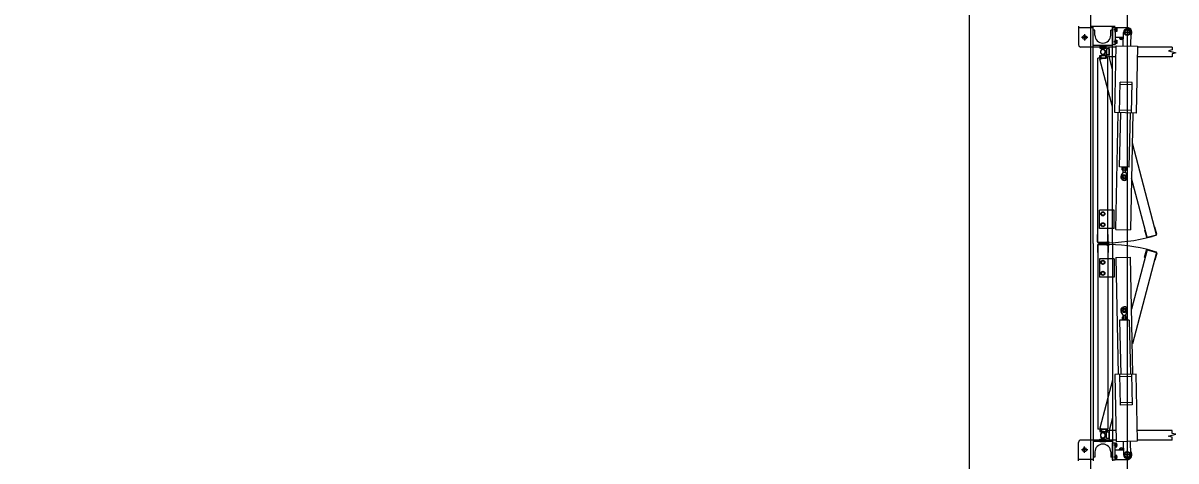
# Model space of a CAD drawing. Extents: x -264205 to -263659, y -1242401 to -1241986.
# Drawn here: x -263799.434 to -263794.692, y -1242204.997 to -1242203.195 of the extents above; entities that cross this region are included whole.
import ezdxf

# ---------------------------------------------------------------- set-up
doc = ezdxf.new("R2010")
doc.units = 0
for name, color, linetype in [('HESCON_OSI_STAVBY_KFA', 7, 'Continuous'), ('PROJEKT_OBRUBNIKY_KOMUNIKACIE', 7, 'Continuous'), ('SITUACIA_DSP_2D', 7, 'Continuous')]:
    doc.layers.add(name, color=color, linetype=linetype)

msp = doc.modelspace()

# ---------------------------------------------------------------- linework, layer by layer
at = {"layer": 'HESCON_OSI_STAVBY_KFA'}
msp.add_line((-263795.5428, -1242083.2372), (-263795.5428, -1242246.7072), dxfattribs=at)
at = {"layer": 'PROJEKT_OBRUBNIKY_KOMUNIKACIE'}
msp.add_lwpolyline([(-263794.8928, -1242227.3822), (-263808.9678, -1242241.4572), (-263894.9678, -1242241.4572), (-263909.0427, -1242227.3822), (-263909.0427, -1242196.3327), (-263914.1428, -1242196.3327), (-263914.1428, -1242132.4327), (-263909.0427, -1242132.4327), (-263909.0427, -1242101.3822), (-263894.9678, -1242087.3072), (-263808.9678, -1242087.3072), (-263794.8928, -1242101.3822), (-263794.8928, -1242227.3822)], dxfattribs=at)
at = {"layer": 'SITUACIA_DSP_2D'}
for p, q in [((-263794.8928, -1242101.3822), (-263794.8928, -1242227.3822)), ((-263795.0428, -1242101.7691), (-263795.0428, -1242226.9954)), ((-263795.0927, -1242203.2084), (-263795.0927, -1242203.2844)), ((-263795.0327, -1242203.2144), (-263795.0927, -1242203.2144)), ((-263795.0677, -1242203.2414), (-263795.0677, -1242203.2674)), ((-263795.0427, -1242203.2084), (-263794.9427, -1242203.2084)), ((-263795.0327, -1242204.1029), (-263795.0327, -1242203.2084)), ((-263795.0252, -1242203.2244), (-263795.0327, -1242203.2244)), ((-263795.0252, -1242203.2454), (-263795.0252, -1242203.2244)), ((-263794.9602, -1242203.2454), (-263794.9602, -1242203.2244)), ((-263794.9527, -1242203.2244), (-263794.9602, -1242203.2244)), ((-263794.9527, -1242204.1029), (-263794.9527, -1242203.2084)), ((-263794.9527, -1242203.2134), (-263794.9427, -1242203.2134)), ((-263794.9527, -1242203.2134), (-263794.9527, -1242203.2834)), ((-263794.9329, -1242203.2239), (-263794.9472, -1242203.2239)), ((-263794.9427, -1242203.2134), (-263794.9427, -1242203.2834)), ((-263794.9427, -1242203.2139), (-263794.8927, -1242203.2139)), ((-263794.9427, -1242203.2323), (-263794.9427, -1242203.2155)), ((-263794.941, -1242203.2155), (-263794.9427, -1242203.2155)), ((-263794.941, -1242203.2323), (-263794.9427, -1242203.2323)), ((-263794.941, -1242203.2323), (-263794.941, -1242203.2155)), ((-263794.941, -1242203.2307), (-263794.941, -1242203.2171)), ((-263794.941, -1242203.2171), (-263794.9355, -1242203.2171)), ((-263794.941, -1242203.2239), (-263794.9364, -1242203.2239)), ((-263794.9355, -1242203.2307), (-263794.941, -1242203.2307)), ((-263794.9355, -1242203.2171), (-263794.9355, -1242203.2307)), ((-263794.9089, -1242203.2896), (-263794.9077, -1242203.2336)), ((-263794.8771, -1242203.2339), (-263794.9083, -1242203.2339)), ((-263794.8986, -1242203.2237), (-263794.9045, -1242203.2339)), ((-263794.9045, -1242203.2339), (-263794.8986, -1242203.2441)), ((-263794.8869, -1242203.2237), (-263794.8986, -1242203.2237)), ((-263794.8986, -1242203.2441), (-263794.8869, -1242203.2441)), ((-263794.8927, -1242203.2183), (-263794.8927, -1242203.2495)), ((-263794.881, -1242203.2339), (-263794.8869, -1242203.2237)), ((-263794.8869, -1242203.2441), (-263794.881, -1242203.2339)), ((-263794.8777, -1242203.2342), (-263794.8789, -1242203.2901)), ((-263795.0327, -1242203.2944), (-263795.0827, -1242203.2944)), ((-263795.0547, -1242203.2544), (-263795.0807, -1242203.2544)), ((-263794.9527, -1242203.2884), (-263795.0327, -1242203.2884)), ((-263794.9527, -1242203.2944), (-263795.0327, -1242203.2944)), ((-263795.0052, -1242203.2884), (-263794.9802, -1242203.2884)), ((-263795.0052, -1242203.2884), (-263795.0052, -1242203.2984)), ((-263795.0052, -1242203.2984), (-263794.9802, -1242203.2984)), ((-263794.9937, -1242203.2984), (-263795.0008, -1242203.3079)), ((-263794.9917, -1242203.2984), (-263794.9937, -1242203.2984)), ((-263794.9847, -1242203.3079), (-263794.9917, -1242203.2984)), ((-263794.9802, -1242203.2884), (-263794.9802, -1242203.2984)), ((-263794.9672, -1242203.3339), (-263794.9672, -1242203.2939)), ((-263794.9374, -1242203.2939), (-263794.9672, -1242203.2939)), ((-263794.9527, -1242203.2834), (-263794.9427, -1242203.2834)), ((-263794.9375, -1242203.2944), (-263794.9527, -1242203.2944)), ((-263794.9329, -1242203.2729), (-263794.9472, -1242203.2729)), ((-263794.9428, -1242203.5639), (-263794.9373, -1242203.289)), ((-263794.9427, -1242203.2539), (-263794.9081, -1242203.2539)), ((-263794.9427, -1242203.2813), (-263794.9427, -1242203.2645)), ((-263794.941, -1242203.2645), (-263794.9427, -1242203.2645)), ((-263794.941, -1242203.2813), (-263794.9427, -1242203.2813)), ((-263794.941, -1242203.2813), (-263794.941, -1242203.2645)), ((-263794.941, -1242203.2797), (-263794.941, -1242203.2661)), ((-263794.941, -1242203.2661), (-263794.9355, -1242203.2661)), ((-263794.941, -1242203.2729), (-263794.9364, -1242203.2729)), ((-263794.9355, -1242203.2797), (-263794.941, -1242203.2797)), ((-263794.9373, -1242203.289), (-263794.8504, -1242203.2907)), ((-263794.9355, -1242203.2661), (-263794.9355, -1242203.2797)), ((-263794.9082, -1242203.2544), (-263794.9273, -1242203.2544)), ((-263794.9177, -1242203.2539), (-263794.9177, -1242203.264)), ((-263794.8504, -1242203.2907), (-263794.8558, -1242203.5657)), ((-263794.7071, -1242203.2939), (-263794.8504, -1242203.2939)), ((-263794.7071, -1242203.2939), (-263794.7071, -1242203.3058)), ((-263795.0127, -1242204.0979), (-263795.0127, -1242203.3394)), ((-263794.9727, -1242203.3394), (-263795.0127, -1242203.3394)), ((-263795.0055, -1242203.3437), (-263794.9668, -1242203.3333)), ((-263794.9527, -1242203.5404), (-263795.0055, -1242203.3437)), ((-263795.0052, -1242203.3394), (-263795.0052, -1242203.3294)), ((-263795.0052, -1242203.3294), (-263794.9802, -1242203.3294)), ((-263795.0052, -1242203.3394), (-263794.9802, -1242203.3394)), ((-263795.0008, -1242203.3198), (-263794.9937, -1242203.3294)), ((-263794.9767, -1242203.3256), (-263795.0008, -1242203.3321)), ((-263794.9982, -1242203.3417), (-263795.0008, -1242203.3321)), ((-263794.9897, -1242203.3291), (-263794.999, -1242203.3217)), ((-263794.9937, -1242203.3294), (-263794.9917, -1242203.3294)), ((-263794.9917, -1242203.3294), (-263794.9847, -1242203.3198)), ((-263794.9878, -1242203.3286), (-263794.9897, -1242203.3291)), ((-263794.9834, -1242203.3175), (-263794.9878, -1242203.3286)), ((-263794.9868, -1242203.3058), (-263794.9772, -1242203.3129)), ((-263794.9772, -1242203.3149), (-263794.9868, -1242203.3219)), ((-263794.9802, -1242203.3394), (-263794.9802, -1242203.3294)), ((-263794.9772, -1242203.3014), (-263794.9772, -1242203.3264)), ((-263794.9672, -1242203.3014), (-263794.9772, -1242203.3014)), ((-263794.9772, -1242203.3129), (-263794.9772, -1242203.3149)), ((-263794.9672, -1242203.3264), (-263794.9772, -1242203.3264)), ((-263794.9741, -1242203.3353), (-263794.9767, -1242203.3256)), ((-263794.9727, -1242204.0979), (-263794.9727, -1242203.3394)), ((-263794.9672, -1242203.3014), (-263794.9672, -1242203.3264)), ((-263794.9382, -1242203.3339), (-263794.9672, -1242203.3339)), ((-263794.9527, -1242203.3859), (-263794.9668, -1242203.3333)), ((-263794.7071, -1242203.3339), (-263794.8512, -1242203.3339)), ((-263794.7071, -1242203.3058), (-263794.7221, -1242203.3098)), ((-263794.7221, -1242203.3098), (-263794.6921, -1242203.3179)), ((-263794.6921, -1242203.3179), (-263794.7071, -1242203.3219)), ((-263794.7071, -1242203.3219), (-263794.7071, -1242203.3339)), ((-263794.9243, -1242203.5643), (-263794.9218, -1242203.4383)), ((-263794.8718, -1242203.4393), (-263794.9218, -1242203.4383)), ((-263794.8743, -1242203.5653), (-263794.8718, -1242203.4393)), ((-263794.872, -1242203.4493), (-263794.922, -1242203.4483)), ((-263794.8558, -1242203.5657), (-263794.9428, -1242203.5639)), ((-263794.9394, -1242204.0451), (-263794.9298, -1242203.5642)), ((-263794.8741, -1242203.5553), (-263794.9241, -1242203.5543)), ((-263794.9238, -1242203.7872), (-263794.9193, -1242203.5644)), ((-263794.8838, -1242203.788), (-263794.8793, -1242203.5652)), ((-263794.8688, -1242203.5654), (-263794.8784, -1242204.0463)), ((-263794.7725, -1242204.0664), (-263794.8713, -1242203.6898)), ((-263794.8838, -1242203.788), (-263794.9238, -1242203.7872)), ((-263794.9092, -1242203.8086), (-263794.9167, -1242203.8218)), ((-263794.9139, -1242203.7924), (-263794.9138, -1242203.7874)), ((-263794.8939, -1242203.7928), (-263794.9139, -1242203.7924)), ((-263794.9138, -1242203.7996), (-263794.9137, -1242203.7932)), ((-263794.9125, -1242203.8004), (-263794.9138, -1242203.7996)), ((-263794.9124, -1242203.7924), (-263794.9137, -1242203.7932)), ((-263794.8955, -1242203.8008), (-263794.9125, -1242203.8004)), ((-263794.8954, -1242203.7928), (-263794.9124, -1242203.7924)), ((-263794.9092, -1242203.8086), (-263794.909, -1242203.8005)), ((-263794.9092, -1242203.8086), (-263794.8992, -1242203.8088)), ((-263794.9089, -1242203.7997), (-263794.9088, -1242203.7933)), ((-263794.8992, -1242203.8088), (-263794.899, -1242203.8007)), ((-263794.8992, -1242203.8088), (-263794.8922, -1242203.8223)), ((-263794.8991, -1242203.7999), (-263794.899, -1242203.7935)), ((-263794.8955, -1242203.8008), (-263794.8942, -1242203.8)), ((-263794.8954, -1242203.7928), (-263794.8941, -1242203.7935)), ((-263794.8942, -1242203.8), (-263794.8941, -1242203.7935)), ((-263794.8939, -1242203.7928), (-263794.8938, -1242203.7878)), ((-263794.8111, -1242204.0768), (-263794.8742, -1242203.8336)), ((-263795.0067, -1242204.0404), (-263795.0067, -1242203.9654)), ((-263794.9527, -1242203.9654), (-263795.0067, -1242203.9654)), ((-263794.9995, -1242203.9764), (-263794.9927, -1242203.9725)), ((-263794.9995, -1242203.9843), (-263794.9995, -1242203.9764)), ((-263794.9927, -1242203.9882), (-263794.9995, -1242203.9843)), ((-263794.9927, -1242203.9725), (-263794.9859, -1242203.9764)), ((-263794.9859, -1242203.9843), (-263794.9927, -1242203.9882)), ((-263794.9859, -1242203.9764), (-263794.9859, -1242203.9843)), ((-263794.9467, -1242203.9654), (-263794.9527, -1242203.9654)), ((-263794.9467, -1242204.0404), (-263794.9467, -1242203.9654)), ((-263794.9527, -1242204.0404), (-263795.0067, -1242204.0404)), ((-263794.9995, -1242204.0214), (-263794.9927, -1242204.0175)), ((-263794.9995, -1242204.0293), (-263794.9995, -1242204.0214)), ((-263794.9927, -1242204.0332), (-263794.9995, -1242204.0293)), ((-263794.9927, -1242204.0175), (-263794.9859, -1242204.0214)), ((-263794.9859, -1242204.0293), (-263794.9927, -1242204.0332)), ((-263794.9859, -1242204.0214), (-263794.9859, -1242204.0293)), ((-263794.9467, -1242204.0404), (-263794.9527, -1242204.0404)), ((-263794.9394, -1242204.0451), (-263794.8784, -1242204.0463)), ((-263794.8194, -1242204.0458), (-263794.8213, -1242204.0464)), ((-263794.8213, -1242204.0464), (-263794.8136, -1242204.0753)), ((-263794.7788, -1242204.035), (-263794.7807, -1242204.0355)), ((-263794.771, -1242204.064), (-263794.7788, -1242204.035)), ((-263795.0327, -1242204.1029), (-263795.0327, -1242204.9974)), ((-263795.0147, -1242204.0959), (-263795.0147, -1242204.0659)), ((-263795.0127, -1242204.0659), (-263795.0147, -1242204.0659)), ((-263794.9727, -1242204.0979), (-263795.0127, -1242204.0979)), ((-263794.9747, -1242204.0999), (-263795.0107, -1242204.0999)), ((-263794.9757, -1242204.096), (-263794.9667, -1242204.096)), ((-263794.9707, -1242204.0659), (-263794.9727, -1242204.0659)), ((-263794.9698, -1242204.0808), (-263794.9727, -1242204.0808)), ((-263794.9707, -1242204.0959), (-263794.9707, -1242204.0659)), ((-263794.9527, -1242204.1029), (-263794.9527, -1242204.9974)), ((-263794.8111, -1242204.0768), (-263794.7725, -1242204.0664)), ((-263794.8087, -1242204.0782), (-263794.7739, -1242204.0689)), ((-263795.0147, -1242204.1099), (-263795.0147, -1242204.1399)), ((-263795.0127, -1242204.1399), (-263795.0147, -1242204.1399)), ((-263795.0127, -1242204.1079), (-263795.0127, -1242204.8664)), ((-263794.9727, -1242204.1079), (-263795.0127, -1242204.1079)), ((-263794.9747, -1242204.1059), (-263795.0107, -1242204.1059)), ((-263794.9757, -1242204.1097), (-263794.9667, -1242204.1097)), ((-263794.9727, -1242204.1079), (-263794.9727, -1242204.8664)), ((-263794.9698, -1242204.1249), (-263794.9727, -1242204.1249)), ((-263794.9707, -1242204.1399), (-263794.9727, -1242204.1399)), ((-263794.9707, -1242204.1099), (-263794.9707, -1242204.1399)), ((-263794.8111, -1242204.129), (-263794.8742, -1242204.3721)), ((-263794.7725, -1242204.1393), (-263794.8713, -1242204.5159)), ((-263794.8213, -1242204.1594), (-263794.8136, -1242204.1304)), ((-263794.8111, -1242204.129), (-263794.7725, -1242204.1393)), ((-263794.8087, -1242204.1276), (-263794.7739, -1242204.1369)), ((-263794.771, -1242204.1418), (-263794.7788, -1242204.1707)), ((-263795.0067, -1242204.1654), (-263795.0067, -1242204.2404)), ((-263794.9527, -1242204.1654), (-263795.0067, -1242204.1654)), ((-263794.9927, -1242204.1725), (-263794.9995, -1242204.1764)), ((-263794.9995, -1242204.1764), (-263794.9995, -1242204.1843)), ((-263794.9995, -1242204.1843), (-263794.9927, -1242204.1882)), ((-263794.9859, -1242204.1764), (-263794.9927, -1242204.1725)), ((-263794.9927, -1242204.1882), (-263794.9859, -1242204.1843)), ((-263794.9859, -1242204.1843), (-263794.9859, -1242204.1764)), ((-263794.9467, -1242204.1654), (-263794.9527, -1242204.1654)), ((-263794.9467, -1242204.1654), (-263794.9467, -1242204.2404)), ((-263794.9394, -1242204.1606), (-263794.8784, -1242204.1594)), ((-263794.9394, -1242204.1606), (-263794.9298, -1242204.6415)), ((-263794.8688, -1242204.6403), (-263794.8784, -1242204.1594)), ((-263794.8194, -1242204.1599), (-263794.8213, -1242204.1594)), ((-263794.7788, -1242204.1707), (-263794.7807, -1242204.1702)), ((-263794.9527, -1242204.2404), (-263795.0067, -1242204.2404)), ((-263794.9927, -1242204.2175), (-263794.9995, -1242204.2214)), ((-263794.9995, -1242204.2214), (-263794.9995, -1242204.2293)), ((-263794.9995, -1242204.2293), (-263794.9927, -1242204.2332)), ((-263794.9859, -1242204.2214), (-263794.9927, -1242204.2175)), ((-263794.9927, -1242204.2332), (-263794.9859, -1242204.2293)), ((-263794.9859, -1242204.2293), (-263794.9859, -1242204.2214)), ((-263794.9467, -1242204.2404), (-263794.9527, -1242204.2404)), ((-263794.9092, -1242204.3971), (-263794.9167, -1242204.384)), ((-263794.8992, -1242204.3969), (-263794.8922, -1242204.3835)), ((-263794.8838, -1242204.4177), (-263794.9238, -1242204.4185)), ((-263794.9238, -1242204.4185), (-263794.9193, -1242204.6413)), ((-263794.8939, -1242204.4129), (-263794.9139, -1242204.4133)), ((-263794.9139, -1242204.4133), (-263794.9138, -1242204.4183)), ((-263794.9125, -1242204.4053), (-263794.9138, -1242204.4061)), ((-263794.9138, -1242204.4061), (-263794.9137, -1242204.4126)), ((-263794.9124, -1242204.4133), (-263794.9137, -1242204.4126)), ((-263794.8955, -1242204.405), (-263794.9125, -1242204.4053)), ((-263794.8954, -1242204.413), (-263794.9124, -1242204.4133)), ((-263794.9092, -1242204.3971), (-263794.8992, -1242204.3969)), ((-263794.9092, -1242204.3971), (-263794.909, -1242204.4052)), ((-263794.9089, -1242204.406), (-263794.9088, -1242204.4125)), ((-263794.8992, -1242204.3969), (-263794.899, -1242204.405)), ((-263794.8991, -1242204.4058), (-263794.899, -1242204.4123)), ((-263794.8955, -1242204.405), (-263794.8942, -1242204.4057)), ((-263794.8954, -1242204.413), (-263794.8941, -1242204.4122)), ((-263794.8942, -1242204.4057), (-263794.8941, -1242204.4122)), ((-263794.8939, -1242204.4129), (-263794.8938, -1242204.4179)), ((-263794.8838, -1242204.4177), (-263794.8793, -1242204.6405)), ((-263794.9527, -1242204.6653), (-263795.0055, -1242204.8621)), ((-263794.8558, -1242204.6401), (-263794.9428, -1242204.6418)), ((-263794.9428, -1242204.6418), (-263794.9373, -1242204.9167)), ((-263794.9243, -1242204.6414), (-263794.9218, -1242204.7674)), ((-263794.8741, -1242204.6504), (-263794.9241, -1242204.6514)), ((-263794.8743, -1242204.6404), (-263794.8718, -1242204.7665)), ((-263794.8504, -1242204.915), (-263794.8558, -1242204.6401)), ((-263794.872, -1242204.7565), (-263794.922, -1242204.7575)), ((-263794.8718, -1242204.7665), (-263794.9218, -1242204.7674)), ((-263795.0055, -1242204.8621), (-263794.9668, -1242204.8724)), ((-263794.9527, -1242204.8199), (-263794.9668, -1242204.8724)), ((-263794.9727, -1242204.8664), (-263795.0127, -1242204.8664)), ((-263795.0052, -1242204.8664), (-263795.0052, -1242204.8764)), ((-263795.0052, -1242204.8664), (-263794.9802, -1242204.8664)), ((-263795.0052, -1242204.8764), (-263794.9802, -1242204.8764)), ((-263795.0052, -1242204.9074), (-263794.9802, -1242204.9074)), ((-263795.0052, -1242204.9174), (-263795.0052, -1242204.9074)), ((-263794.9982, -1242204.864), (-263795.0008, -1242204.8737)), ((-263794.9767, -1242204.8801), (-263795.0008, -1242204.8737)), ((-263795.0008, -1242204.8859), (-263794.9937, -1242204.8764)), ((-263794.9937, -1242204.9074), (-263795.0008, -1242204.8978)), ((-263794.9897, -1242204.8766), (-263794.999, -1242204.884)), ((-263794.9937, -1242204.8764), (-263794.9917, -1242204.8764)), ((-263794.9917, -1242204.9074), (-263794.9937, -1242204.9074)), ((-263794.9917, -1242204.8764), (-263794.9847, -1242204.8859)), ((-263794.9847, -1242204.8978), (-263794.9917, -1242204.9074)), ((-263794.9878, -1242204.8771), (-263794.9897, -1242204.8766)), ((-263794.9834, -1242204.8882), (-263794.9878, -1242204.8771)), ((-263794.9772, -1242204.8909), (-263794.9868, -1242204.8838)), ((-263794.9868, -1242204.8999), (-263794.9772, -1242204.8929)), ((-263794.9802, -1242204.8664), (-263794.9802, -1242204.8764)), ((-263794.9802, -1242204.9174), (-263794.9802, -1242204.9074)), ((-263794.9772, -1242204.9044), (-263794.9772, -1242204.8794)), ((-263794.9672, -1242204.8794), (-263794.9772, -1242204.8794)), ((-263794.9772, -1242204.8929), (-263794.9772, -1242204.8909)), ((-263794.9672, -1242204.9044), (-263794.9772, -1242204.9044)), ((-263794.9741, -1242204.8705), (-263794.9767, -1242204.8801)), ((-263794.9672, -1242204.8719), (-263794.9672, -1242204.9119)), ((-263794.9382, -1242204.8719), (-263794.9672, -1242204.8719)), ((-263794.9672, -1242204.9044), (-263794.9672, -1242204.8794)), ((-263794.7071, -1242204.8719), (-263794.8512, -1242204.8719)), ((-263794.7221, -1242204.8959), (-263794.6921, -1242204.8878)), ((-263794.7071, -1242204.8999), (-263794.7221, -1242204.8959)), ((-263794.7071, -1242204.8838), (-263794.7071, -1242204.8719)), ((-263794.6921, -1242204.8878), (-263794.7071, -1242204.8838)), ((-263794.7071, -1242204.9119), (-263794.7071, -1242204.8999)), ((-263795.0927, -1242204.9974), (-263795.0927, -1242204.9214)), ((-263795.0327, -1242204.9114), (-263795.0827, -1242204.9114)), ((-263795.0547, -1242204.9514), (-263795.0807, -1242204.9514)), ((-263795.0677, -1242204.9644), (-263795.0677, -1242204.9384)), ((-263794.9527, -1242204.9114), (-263795.0327, -1242204.9114)), ((-263794.9527, -1242204.9174), (-263795.0327, -1242204.9174)), ((-263795.0052, -1242204.9174), (-263794.9802, -1242204.9174)), ((-263794.9374, -1242204.9119), (-263794.9672, -1242204.9119)), ((-263794.9375, -1242204.9114), (-263794.9527, -1242204.9114)), ((-263794.9527, -1242204.9224), (-263794.9427, -1242204.9224)), ((-263794.9527, -1242204.9924), (-263794.9527, -1242204.9224)), ((-263794.9329, -1242204.9329), (-263794.9472, -1242204.9329)), ((-263794.9427, -1242204.9924), (-263794.9427, -1242204.9224)), ((-263794.9427, -1242204.9245), (-263794.9427, -1242204.9413)), ((-263794.941, -1242204.9245), (-263794.9427, -1242204.9245)), ((-263794.941, -1242204.9413), (-263794.9427, -1242204.9413)), ((-263794.9427, -1242204.9519), (-263794.9081, -1242204.9519)), ((-263794.941, -1242204.9245), (-263794.941, -1242204.9413)), ((-263794.941, -1242204.9261), (-263794.941, -1242204.9397)), ((-263794.9355, -1242204.9261), (-263794.941, -1242204.9261)), ((-263794.941, -1242204.9329), (-263794.9364, -1242204.9329)), ((-263794.941, -1242204.9397), (-263794.9355, -1242204.9397)), ((-263794.9373, -1242204.9167), (-263794.8504, -1242204.915)), ((-263794.9355, -1242204.9397), (-263794.9355, -1242204.9261)), ((-263794.9082, -1242204.9514), (-263794.9273, -1242204.9514)), ((-263794.9177, -1242204.9519), (-263794.9177, -1242204.9418)), ((-263794.9089, -1242204.9162), (-263794.9077, -1242204.9722)), ((-263794.8927, -1242204.9875), (-263794.8927, -1242204.9563)), ((-263794.8777, -1242204.9716), (-263794.8789, -1242204.9156)), ((-263794.7071, -1242204.9119), (-263794.8504, -1242204.9119)), ((-263795.0327, -1242204.9914), (-263795.0927, -1242204.9914)), ((-263795.0252, -1242204.9814), (-263795.0327, -1242204.9814)), ((-263795.0252, -1242204.9604), (-263795.0252, -1242204.9814)), ((-263794.9602, -1242204.9604), (-263794.9602, -1242204.9814)), ((-263794.9527, -1242204.9814), (-263794.9602, -1242204.9814)), ((-263794.9527, -1242204.9924), (-263794.9427, -1242204.9924)), ((-263794.9329, -1242204.9819), (-263794.9472, -1242204.9819)), ((-263794.9427, -1242204.9735), (-263794.9427, -1242204.9903)), ((-263794.941, -1242204.9735), (-263794.9427, -1242204.9735)), ((-263794.941, -1242204.9903), (-263794.9427, -1242204.9903)), ((-263794.9427, -1242204.9919), (-263794.8927, -1242204.9919)), ((-263794.941, -1242204.9735), (-263794.941, -1242204.9903)), ((-263794.941, -1242204.9751), (-263794.941, -1242204.9887)), ((-263794.9355, -1242204.9751), (-263794.941, -1242204.9751)), ((-263794.941, -1242204.9819), (-263794.9364, -1242204.9819)), ((-263794.941, -1242204.9887), (-263794.9355, -1242204.9887)), ((-263794.9355, -1242204.9887), (-263794.9355, -1242204.9751)), ((-263794.8771, -1242204.9719), (-263794.9083, -1242204.9719)), ((-263794.9045, -1242204.9719), (-263794.8986, -1242204.9617)), ((-263794.8986, -1242204.9821), (-263794.9045, -1242204.9719)), ((-263794.8986, -1242204.9617), (-263794.8869, -1242204.9617)), ((-263794.8869, -1242204.9821), (-263794.8986, -1242204.9821)), ((-263794.8869, -1242204.9617), (-263794.881, -1242204.9719)), ((-263794.881, -1242204.9719), (-263794.8869, -1242204.9821))]:
    msp.add_line(p, q, dxfattribs=at)
for centre, radius in [((-263795.0677, -1242203.2544), 0.008), ((-263794.8927, -1242203.2339), 0.0126), ((-263794.8927, -1242203.2339), 0.0102), ((-263794.9046, -1242203.8287), 0.00952), ((-263794.9046, -1242203.8287), 0.00645), ((-263794.9046, -1242203.8287), 0.005), ((-263794.9927, -1242203.9804), 0.0084), ((-263794.9927, -1242203.9804), 0.0068), ((-263794.9927, -1242204.0254), 0.0084), ((-263794.9927, -1242204.0254), 0.0068), ((-263794.9927, -1242204.1804), 0.0084), ((-263794.9927, -1242204.1804), 0.0068), ((-263794.9927, -1242204.2254), 0.0084), ((-263794.9927, -1242204.2254), 0.0068), ((-263794.9046, -1242204.377), 0.00952), ((-263794.9046, -1242204.377), 0.00645), ((-263794.9046, -1242204.377), 0.005), ((-263795.0677, -1242204.9514), 0.008), ((-263794.8927, -1242204.9719), 0.0126), ((-263794.8927, -1242204.9719), 0.0102)]:
    msp.add_circle(centre, radius, dxfattribs=at)
for centre, radius, start, end in [((-263794.9927, -1242203.2454), 0.0325, 180, 0), ((-263794.9423, -1242203.2205), 0.0068, 330, 30), ((-263794.9423, -1242203.2273), 0.0068, 330, 30), ((-263794.8927, -1242203.2339), 0.015, 358.86, 178.86), ((-263794.8927, -1242203.2339), 0.02, 317.4504, 90), ((-263795.0827, -1242203.2844), 0.01, 180, 270), ((-263794.9423, -1242203.2695), 0.0068, 330, 30), ((-263794.9423, -1242203.2763), 0.0068, 330, 30), ((-263794.9177, -1242203.2544), 0.008, 176.4167, 3.5833), ((-263794.9927, -1242203.3139), 0.01, 323.6139, 216.3861), ((-263794.9927, -1242203.3139), 0.01, 53.6139, 306.3861), ((-263794.9927, -1242203.3139), 0.01, 338.6139, 231.3861), ((-263794.9927, -1242203.3139), 0.01, 143.6139, 36.3861), ((-263794.9113, -1242203.7961), 0.00432, 234.2666, 303.4534), ((-263794.9113, -1242203.7968), 0.00432, 54.2666, 123.4534), ((-263794.9037, -1242203.7844), 0.0161, 251.1601, 286.5599), ((-263794.9042, -1242203.8087), 0.0161, 71.1601, 106.5599), ((-263794.8991, -1242203.7999), 0.0001, 109.6732, 178.86), ((-263794.899, -1242203.7935), 0.0001, 178.86, 248.0468), ((-263794.8966, -1242203.7964), 0.00432, 234.2666, 303.4534), ((-263794.8966, -1242203.7971), 0.00432, 54.2666, 123.4534), ((-263794.9046, -1242203.8287), 0.014, 150.1229, 27.5971), ((-263795.0107, -1242204.0959), 0.004, 180, 270), ((-263794.9927, -1242203.3139), 0.7862, 270, 285), ((-263794.9747, -1242204.0959), 0.004, 270, 0), ((-263794.8097, -1242204.0743), 0.004, 195, 285), ((-263794.7749, -1242204.065), 0.004, 285, 15), ((-263795.0107, -1242204.1099), 0.004, 90, 180), ((-263794.9927, -1242204.8919), 0.7862, 75, 90), ((-263794.9747, -1242204.1099), 0.004, 0, 90), ((-263794.8097, -1242204.1314), 0.004, 75, 165), ((-263794.7749, -1242204.1407), 0.004, 345, 75), ((-263794.9046, -1242204.377), 0.014, 332.4029, 209.8771), ((-263794.9113, -1242204.4096), 0.00432, 56.5466, 125.7334), ((-263794.9113, -1242204.409), 0.00432, 236.5466, 305.7334), ((-263794.9037, -1242204.4213), 0.0161, 73.4401, 108.8399), ((-263794.9042, -1242204.397), 0.0161, 253.4401, 288.8399), ((-263794.8991, -1242204.4058), 0.0001, 181.14, 250.3268), ((-263794.8966, -1242204.4093), 0.00432, 56.5466, 125.7334), ((-263794.899, -1242204.4123), 0.0001, 111.9532, 181.14), ((-263794.8966, -1242204.4087), 0.00432, 236.5466, 305.7334), ((-263794.9927, -1242204.8919), 0.01, 323.6139, 216.3861), ((-263794.9927, -1242204.8919), 0.01, 53.6139, 306.3861), ((-263794.9927, -1242204.8919), 0.01, 128.6139, 21.3861), ((-263794.9927, -1242204.8919), 0.01, 143.6139, 36.3861), ((-263795.0827, -1242204.9214), 0.01, 90, 180), ((-263794.9927, -1242204.9604), 0.0325, 0, 180), ((-263794.9423, -1242204.9295), 0.0068, 330, 30), ((-263794.9423, -1242204.9363), 0.0068, 330, 30), ((-263794.9177, -1242204.9514), 0.008, 356.4167, 183.5833), ((-263794.8927, -1242204.9719), 0.02, 270, 42.5496), ((-263794.9423, -1242204.9785), 0.0068, 330, 30), ((-263794.9423, -1242204.9853), 0.0068, 330, 30), ((-263794.8927, -1242204.9719), 0.015, 181.14, 1.14)]:
    msp.add_arc(centre, radius, start, end, dxfattribs=at)

doc.saveas('drawing.dxf')
